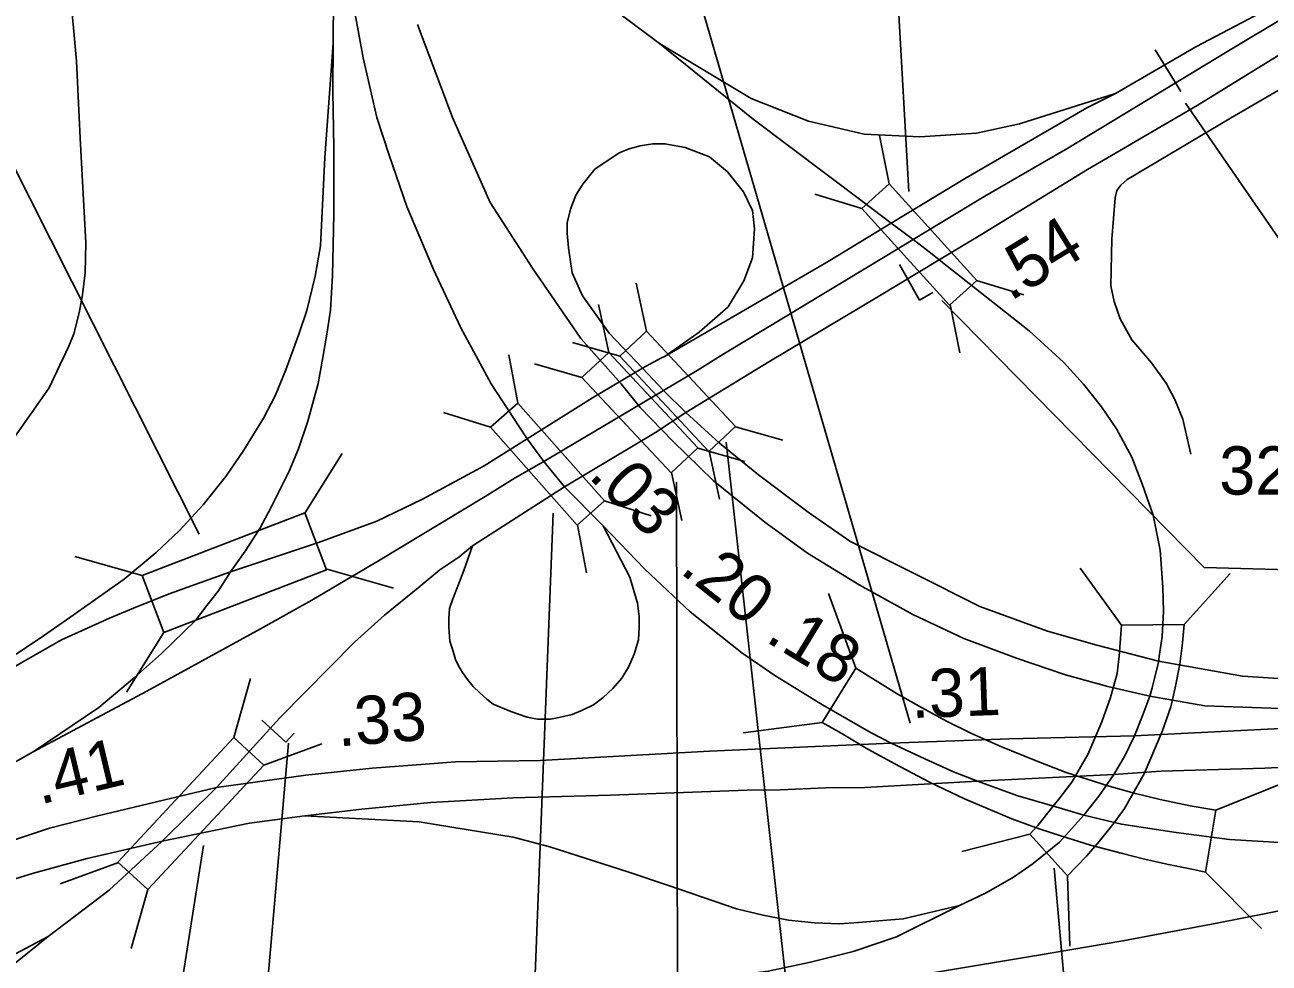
# Model space of a CAD drawing. Extents: x 1662474 to 1856135, y 779280 to 917889.
# Drawn here: x 1746839 to 1750059, y 820674 to 823103 of the extents above; entities that cross this region are included whole.
import ezdxf

# ---------------------------------------------------------------- set-up
doc = ezdxf.new("R2010")
doc.units = 0
for name, color, linetype in [('Exist Road Primary Interstate Divided Center Attributed', 7, 'Continuous'), ('Exist Road Primary Interstate Mileage Hundredths English Label', 7, 'Continuous'), ('Exist Road Primary Interstate Ramp 1 Lane Attributed', 7, 'Continuous'), ('Exist Road Primary Interstate Service Attributed', 7, 'Continuous'), ('Exist Road Primary Interstate Structure Cantilever Sign CELL', 7, 'Continuous'), ('Exist Road Primary Interstate Structure Cantilever Sign Number Label', 7, 'Continuous'), ('Exist Road Primary Interstate Structure Ovrhead Sign CELL', 7, 'Continuous'), ('Exist Road Primary Interstate Structure Standard Bridge CELL', 7, 'Continuous'), ('Exist Road Primary Interstate Structure Standard Bridge Number Label', 7, 'Continuous'), ('Exist Road Secondary Mileage Hundredths English Label', 7, 'Continuous'), ('Exist Road Secondary Type 51 Attributed', 7, 'Continuous'), ('Exist Road Secondary Type 51 Number Label', 7, 'Continuous')]:
    doc.layers.add(name, color=color, linetype=linetype)

msp = doc.modelspace()

# ---------------------------------------------------------------- linework, layer by layer
at = {"layer": 'Exist Road Primary Interstate Divided Center Attributed'}
for p, q in [((1748139, 822031.8), (1748182.3, 821972.7)), ((1748182.3, 821972.7), (1748235, 821906.9)), ((1748235, 821906.9), (1748335.4, 821806.6)), ((1747194, 820989.9), (1747334.8, 821128.7))]:
    msp.add_line(p, q, dxfattribs=at)
for points in [[(1749205.3, 822494.9), (1749312.7, 822559.5), (1749588.6, 822728.7), (1749872.3, 822894.7), (1750061.9, 823011.1), (1750302.5, 823160.6), (1750532.2, 823293.7), (1750735, 823416.4), (1750856.6, 823485.1), (1750944, 823539.2), (1751113.4, 823645.2), (1751242.3, 823722.2), (1751338, 823778.3), (1751407.3, 823817.7), (1751517.1, 823882.6), (1751628, 823955.1), (1751673.8, 823982.2)], [(1747652.5, 823680.7), (1747654.3, 823510.3), (1747684.1, 823183.5), (1747714.2, 823018.2), (1747749.6, 822863.5), (1747781.5, 822765.5), (1747827.6, 822633.2), (1747896.1, 822470.2), (1747967.5, 822319.1), (1748045.5, 822173.8), (1748117.5, 822064), (1748139, 822031.8)], [(1750681.1, 823486.7), (1750272.3, 823227.2), (1749954.2, 823035.8), (1749538.3, 822784.2), (1749323.1, 822659.4), (1749137.5, 822547.1)], [(1747855.1, 823104.1), (1747946, 822863.2), (1748042.9, 822643.5), (1748152.7, 822473.4), (1748277.9, 822291.6), (1748381.8, 822173.5), (1748431.3, 822112.4), (1748515.8, 822025), (1748620.3, 821923.5), (1748753.7, 821816), (1748864.1, 821735.1), (1748998.2, 821653.6), (1749136.6, 821576.9), (1749268.6, 821514.9), (1749405.3, 821463.5), (1749531.6, 821420.4), (1749641.2, 821390.3), (1749749.9, 821364.9)], [(1749137.5, 822547.1), (1749065.3, 822503.4), (1748647.4, 822251.7), (1748578.7, 822208), (1748492, 822156.3)], [(1748549.6, 822099.9), (1748764.5, 822230.9), (1749046.6, 822399.4), (1749205.3, 822494.9)], [(1748492, 822156.3), (1748182.3, 821972.7)], [(1748235, 821906.9), (1748470.6, 822047.9), (1748549.6, 822099.9)], [(1748182.3, 821972.7), (1748107.7, 821930.6), (1748029.8, 821882.1), (1747754.1, 821715.6), (1747581.9, 821614.1), (1747449.1, 821539.1), (1747154.4, 821377.9), (1746860.4, 821221.4)], [(1747997.6, 821754.6), (1748235, 821906.9)], [(1748335.4, 821806.6), (1748443.4, 821693.8), (1748560.3, 821583.4), (1748694.1, 821477.1), (1748779.7, 821418.6), (1748903.4, 821343), (1749029.2, 821270.4), (1749080.8, 821243.8)], [(1747334.8, 821128.7), (1747498.5, 821308.7), (1747691.8, 821505.4), (1747769.7, 821575.1), (1747856.8, 821646), (1747913.2, 821692), (1747961.9, 821725.1), (1747997.6, 821754.6)], [(1749749.9, 821364.9), (1749892.7, 821340.1), (1750333.5, 821324.7), (1750709.6, 821312.3)], [(1750709.6, 821312.3), (1749710.9, 821262.2)], [(1749080.8, 821243.8), (1748610.8, 821222.6), (1748172.4, 821198.3), (1747953.6, 821194.8), (1747875.7, 821189.5), (1747738.1, 821178.9), (1747565.7, 821160.6), (1747334.8, 821128.7)], [(1749710.9, 821262.2), (1749385.8, 821255.1), (1749080.8, 821243.8)], [(1749080.8, 821243.8), (1749168.2, 821202.5), (1749242, 821169.4), (1749304.3, 821145.2)], [(1749656.8, 821162.4), (1749779.1, 821170.6), (1750047.8, 821179.1), (1750356.9, 821194.1), (1751165.4, 821228.2), (1751670.7, 821245.3), (1752039.6, 821262.3), (1752411, 821266.6), (1752611.4, 821262.3), (1752801.2, 821255.9), (1753025.3, 821242.2), (1753170.8, 821229.7), (1753375, 821201.9), (1753485.4, 821187.2)], [(1746860.4, 821221.4), (1746748.2, 821158.2), (1746481.9, 821005.9), (1746218.9, 820842.9), (1746047, 820736), (1745861.3, 820610.9), (1745633.4, 820450.3), (1745482.3, 820335.7), (1745384.5, 820234.7)], [(1748708.2, 821121.6), (1748793.9, 821122.8), (1748912, 821128.1), (1749012.3, 821128.7), (1749304.3, 821145.2)], [(1749304.3, 821145.2), (1749656.8, 821162.4)], [(1749304.3, 821145.2), (1749408.8, 821107.5), (1749498.6, 821080.9), (1749579.5, 821056.7)], [(1747334.8, 821128.7), (1747024.5, 821054.9), (1746902.6, 821023.6), (1746754.7, 820974), (1746591.7, 820914.4), (1746373.3, 820820.5), (1746043.5, 820656.3), (1745872.5, 820557.1), (1745639.9, 820404.2), (1745384.5, 820234.7)], [(1747563.4, 821055.4), (1747710.6, 821072.5), (1747889.7, 821089.5), (1748102.9, 821102.3), (1748354.5, 821108.7), (1748708.2, 821121.6)], [(1747194, 820989.9), (1747420.6, 821036.2), (1747563.4, 821055.4)], [(1749579.5, 821056.7), (1749676.9, 821033.6), (1749818, 821011.8), (1749956.2, 820994.1), (1750100.9, 820985.2), (1750218.4, 820975.2), (1750323.5, 820975.8), (1750423.8, 820977.5), (1750547.2, 820990.5), (1750742.7, 821013), (1750894.4, 821028.9), (1751098.1, 821049.6), (1751229.2, 821055.5)], [(1745105.5, 819839.1), (1745241.6, 819983.8), (1745309.5, 820041.1), (1745409.6, 820130.2), (1745484.9, 820191.1), (1745664.7, 820324.5), (1745781.6, 820404.8), (1745908, 820485.1), (1746192.9, 820642.2), (1746279.4, 820685.3), (1746365, 820725.4), (1746480.7, 820774.4), (1746598.5, 820821.1), (1746720.7, 820863.6), (1746861.6, 820907.3), (1747000, 820944.5), (1747194, 820989.9)], [(1746899.1, 820742.5), (1747057.3, 820863), (1747194, 820989.9)], [(1745105.5, 819839.1), (1745280.6, 819969), (1745365, 820035.8), (1745487.6, 820122), (1745607.1, 820191.1), (1745728.5, 820253.6), (1745893.8, 820331), (1746009.7, 820368.6), (1746304.9, 820472.6), (1746551.7, 820558.7), (1746899.1, 820742.5)]]:
    msp.add_lwpolyline(points, dxfattribs=at)
at = {"layer": 'Exist Road Primary Interstate Ramp 1 Lane Attributed'}
for points in [[(1747754.7, 824436.1), (1747793.7, 824096), (1747825.2, 823933.4), (1747847.6, 823853.1), (1747864.2, 823807), (1747897.6, 823713.4), (1747968.5, 823583.5), (1748072.4, 823422.9), (1748157.4, 823319), (1748300.3, 823191.4), (1748481.5, 823055.4)], [(1747636.6, 823056), (1747638.3, 823292.8), (1747639.2, 823455.7), (1747652.5, 823680.7)], [(1750681.1, 823486.7), (1750460.2, 823371), (1750021.5, 823126.5), (1749869.2, 823046.2), (1749661.3, 822925.6)], [(1747636.6, 823056), (1747615.3, 822759.6), (1747604.4, 822531.1), (1747589.9, 822452.5), (1747568.7, 822363.4), (1747548, 822302), (1747514.6, 822209.8), (1747486.3, 822142.5), (1747456.2, 822085.3), (1747405.7, 822002), (1747359, 821934.1), (1747300, 821860.9), (1747238.3, 821793.6), (1747178.7, 821736.9), (1747096, 821668.4), (1746955.2, 821569.2), (1746878.4, 821515.5), (1746755.3, 821434), (1746625.9, 821327.3)], [(1747370.8, 821686.7), (1747408.9, 821740.4), (1747446.7, 821799.5), (1747475.7, 821852.6), (1747523.2, 821947.7), (1747546.8, 822005.5), (1747571.6, 822077.6), (1747597.9, 822175), (1747610.3, 822241.7), (1747620.3, 822302), (1747630.1, 822364.5), (1747635.4, 822454.3), (1747638.6, 822613.7), (1747638.3, 822785), (1747635.7, 822930.8), (1747636.6, 823056)], [(1748481.5, 823055.4), (1748718.4, 822912.8), (1748867.2, 822853.7), (1749011.2, 822820.6), (1749155.3, 822813.6), (1749301.7, 822823), (1749412.7, 822846.6), (1749661.3, 822925.6)], [(1748481.5, 823055.4), (1748723.9, 822859.4), (1749009.4, 822644.4), (1749081.2, 822589.8)], [(1749661.3, 822925.6), (1749587.2, 822888.2), (1749275.3, 822707.2), (1749081.2, 822589.8)], [(1748437.3, 822214.3), (1748350.6, 822305), (1748282, 822401.4), (1748255.7, 822461.4), (1748245.6, 822525.7), (1748242.1, 822562.9), (1748242.5, 822590.9), (1748250.9, 822626.1), (1748264.4, 822662.5), (1748282.8, 822691.1), (1748314.1, 822729.7), (1748376.9, 822772.1), (1748402.4, 822782.6), (1748431, 822789.7), (1748464.4, 822795)], [(1748464.4, 822795), (1748495.2, 822795.5), (1748547.8, 822785.3), (1748610.6, 822761.9), (1748657.4, 822722.4), (1748698.3, 822671.3), (1748721.6, 822623), (1748727.5, 822574.8), (1748721.6, 822500.2), (1748699.7, 822440.3), (1748658.8, 822373.1), (1748584.3, 822307.3), (1748495.6, 822245.5)], [(1749081.2, 822589.8), (1748917.7, 822490.9), (1748495.6, 822245.5)], [(1749081.2, 822589.8), (1749137.5, 822547.1)], [(1749137.5, 822547.1), (1749182.7, 822512.8), (1749205.3, 822494.9)], [(1749205.3, 822494.9), (1749438.1, 822311.4), (1749526.9, 822229.9), (1749578.9, 822172.6), (1749624.9, 822114.2), (1749663.6, 822056.9), (1749703.8, 821983.7), (1749731.5, 821912.3), (1749759, 821833.7), (1749777.3, 821742.8), (1749783.5, 821647.7), (1749785.2, 821584), (1749782, 821519.6), (1749774.3, 821467.6), (1749772.6, 821453.5)], [(1748495.6, 822245.5), (1748485, 822240.1), (1748437.3, 822214.3)], [(1748437.3, 822214.3), (1748308.3, 822137.8), (1748139, 822031.8)], [(1748492, 822156.3), (1748437.3, 822214.3)], [(1748549.6, 822099.9), (1748492, 822156.3)], [(1753474.2, 821369.6), (1753266.9, 821399.1), (1753010.1, 821425.7), (1752552.5, 821460.5), (1752241.9, 821465.3), (1751814.7, 821454.1), (1751401.9, 821437.5), (1750977.4, 821419.2), (1750527.5, 821399.7), (1750338.5, 821394.4), (1749989.8, 821416.9), (1749772.6, 821455.8), (1749613.1, 821497.2), (1749485.6, 821533.8), (1749310.2, 821597.2), (1748974.2, 821766.8), (1748866.2, 821841.6), (1748737.7, 821938.1), (1748636.9, 822020), (1748549.6, 822099.9)], [(1748139, 822031.8), (1748027.2, 821961.8), (1747868, 821875.5), (1747749.7, 821818.5), (1747599.2, 821763), (1747370.8, 821686.7)], [(1748335.4, 821806.6), (1748404.5, 821673.1), (1748424.5, 821605.8), (1748428.4, 821571.6), (1748428.4, 821543.8), (1748426.6, 821511.3), (1748415.4, 821473.5), (1748401.2, 821439.9), (1748384.1, 821412.1), (1748360.5, 821385), (1748335.7, 821361.3), (1748310.3, 821342.5), (1748284, 821330.1), (1748255.7, 821317.7), (1748225.5, 821311.2), (1748199.6, 821305.8), (1748165.9, 821305.8), (1748138.7, 821311.2), (1748096.2, 821325.3), (1748050.8, 821344.8), (1748034.8, 821357.8), (1748016.5, 821373.7), (1747998.8, 821390.3), (1747984.3, 821408.6), (1747971.3, 821426.3), (1747961.9, 821441.7), (1747953, 821460.5), (1747945.4, 821487.1), (1747938.9, 821507.8), (1747935.9, 821543.8), (1747935.9, 821566.2), (1747937.7, 821592.2), (1747946.8, 821617.6), (1747959.8, 821650.1), (1747975.2, 821690.8), (1747997.6, 821754.6)], [(1747370.8, 821686.7), (1747212.6, 821630), (1747119.9, 821592.8), (1747057.9, 821566.8), (1746933.3, 821510.7), (1746831.5, 821452.3), (1746695.4, 821374.3), (1746625.9, 821327.3)], [(1746860.4, 821221.4), (1747030.4, 821336), (1747122.6, 821413.9), (1747192.8, 821475.9), (1747280.5, 821560.9), (1747310, 821599.9), (1747339, 821637.1), (1747370.8, 821686.7)], [(1749772.6, 821453.5), (1749762.5, 821410.9), (1749756.6, 821386.7), (1749749.9, 821364.9)], [(1749749.9, 821364.9), (1749732.1, 821316.5), (1749710.9, 821262.2)], [(1749710.9, 821262.2), (1749684.9, 821209), (1749656.8, 821162.4)], [(1749656.8, 821162.4), (1749617.9, 821106.3), (1749579.5, 821056.7), (1749516, 820987), (1749448.1, 820931.5), (1749397.3, 820896.7), (1749326.5, 820855.9), (1749258, 820822.8)], [(1751229.2, 821055.5), (1751088.1, 821018.3), (1750932.2, 820984), (1750839.5, 820963.4), (1750634.3, 820922), (1750346.5, 820863), (1750124.2, 820816.9), (1749923.7, 820777.4), (1749680.7, 820731.3), (1749457.2, 820694.1), (1749193, 820649.8), (1748935.3, 820610.3), (1748811, 820588.4), (1748669.3, 820563), (1748459.4, 820530.6), (1748234.7, 820495.7), (1748013, 820459.1), (1747778.9, 820421.9), (1747551.8, 820387.7), (1747354.3, 820356.4), (1747125.5, 820323.3)], [(1749258, 820822.8), (1749112.1, 820788.6), (1748996.4, 820779.2), (1748946.8, 820775.6), (1748882.7, 820778.6), (1748815.4, 820785.1), (1748749.3, 820798), (1748680.8, 820814.6), (1748595.5, 820844.1), (1748504.5, 820875.4), (1748401.8, 820909.1), (1748197.8, 820975.2), (1748102.5, 821000), (1747859.1, 821039.8), (1747563.4, 821055.4)], [(1749258, 820822.8), (1749094.3, 820742.3), (1748982.5, 820703.8), (1748872, 820676.5), (1748762.7, 820652.9), (1748657.1, 820639.2), (1748559.6, 820634.2), (1748395.7, 820631.8), (1748235.4, 820628), (1748160.9, 820624.3), (1748057.8, 820611.9), (1747961.5, 820595.7), (1747887, 820579.6), (1747752.9, 820537.4), (1747566.6, 820472.8), (1747351.1, 820397), (1747125.5, 820323.3)], [(1746260.8, 820306.1), (1746617.6, 820536.7), (1746738.3, 820613.6), (1746899.1, 820742.5)]]:
    msp.add_lwpolyline(points, dxfattribs=at)
at = {"layer": 'Exist Road Primary Interstate Service Attributed'}
msp.add_lwpolyline([(1749660.4, 822655.3), (1749665.2, 822674.8), (1749675.2, 822687.8), (1749691.7, 822703.1), (1749959.2, 822862), (1750100.9, 822944.6), (1750539.4, 823181.3), (1750824.8, 823358.6), (1750996.7, 823461.3), (1751122.1, 823532.7), (1751208.9, 823568.2), (1751269.4, 823582.4), (1751331.1, 823592.7), (1751444.2, 823603), (1751552.2, 823597.8), (1751629.3, 823592.7), (1751696.1, 823587.6), (1751757.6, 823586.3), (1751824.6, 823587.6), (1751865.7, 823597.8), (1751958.7, 823672.3)], dxfattribs=at)
at = {"layer": 'Exist Road Primary Interstate Structure Cantilever Sign CELL'}
for p, q in [((1749153.9, 822390.8), (1749102, 822482.5)), ((1749153.9, 822390.8), (1749188.4, 822410.3)), ((1747514.6, 821246.1), (1747452.2, 821302.9)), ((1747514.6, 821246.1), (1747535.9, 821269.6))]:
    msp.add_line(p, q, dxfattribs=at)
at = {"layer": 'Exist Road Primary Interstate Structure Cantilever Sign Number Label'}
msp.add_line((1747521.5, 821243.8), (1746791.6, 812963.2), dxfattribs=at)
msp.add_lwpolyline([(1749211.5, 822389.3), (1749890.9, 821698.6), (1750427.1, 821683.3)], dxfattribs=at)
at = {"layer": 'Exist Road Primary Interstate Structure Ovrhead Sign CELL'}
msp.add_line((1749763.7, 823038.2), (1749830.7, 822931), dxfattribs=at)
msp.add_lwpolyline([(1749842.8, 822900.4), (1750376, 822127.5), (1750762.4, 822127.5)], dxfattribs=at)
at = {"layer": 'Exist Road Primary Interstate Structure Standard Bridge CELL'}
for p, q in [((1749050.4, 822816.6), (1749075.2, 822691.8)), ((1748883.2, 822665), (1749005.1, 822628.1)), ((1748420.9, 822434.7), (1748447.5, 822310.3)), ((1749302, 822441.1), (1749423.8, 822404.3)), ((1748323.2, 822379.3), (1748349.8, 822254.9)), ((1749233.4, 822378.9), (1749258.2, 822254.1)), ((1748255.9, 822280.7), (1748378.2, 822245.6)), ((1748091.8, 822249.2), (1748115, 822124.1)), ((1748158.2, 822225.3), (1748280.5, 822190.2)), ((1747922.7, 822099.8), (1748044.1, 822061.4)), ((1748677.8, 822062.8), (1748800.1, 822027.7)), ((1747563.4, 821839.1), (1747660.3, 821993.4)), ((1748580.1, 822007.5), (1748702.4, 821972.4)), ((1748610.1, 821999.7), (1748636.7, 821875.2)), ((1748512.4, 821944.3), (1748539, 821819.8)), ((1748338.6, 821870.5), (1748459.9, 821832.1)), ((1748269.2, 821809.2), (1748292.4, 821684.1)), ((1746968.1, 821727.2), (1747142.6, 821677.6)), ((1747618.2, 821694.8), (1747792.7, 821645.2)), ((1749569.9, 821697), (1749676.9, 821549.4)), ((1749957.9, 821682.7), (1749838.9, 821550.7)), ((1748989.5, 821437.6), (1748918.4, 821630.7)), ((1749838.9, 821550.8), (1749676.9, 821549.4)), ((1747101.7, 821375.6), (1747198.7, 821530)), ((1748902, 821297.2), (1748989.5, 821437.6)), ((1747422.5, 821411), (1747379.4, 821257.8)), ((1748698, 821270.2), (1748902, 821297.2)), ((1747607.4, 821241.5), (1747457, 821186.6)), ((1749920.9, 821070.3), (1750111.9, 821146.8)), ((1749439.3, 821007.6), (1749263.5, 820962.9)), ((1747081.1, 820934.3), (1746930.7, 820879.4)), ((1749537.3, 820899.8), (1749543.2, 820717.5)), ((1750038.9, 820763.4), (1749894.4, 820909.9)), ((1747156.9, 820864.7), (1747113.7, 820711.5))]:
    msp.add_line(p, q, dxfattribs=at)
for points in [[(1749075.2, 822691.8), (1749302.3, 822441.4), (1749232.1, 822377.8), (1749005.1, 822628.1)], [(1748447.5, 822310.3), (1748678.1, 822063.1), (1748608.9, 821998.5), (1748378.2, 822245.6)], [(1748349.8, 822254.9), (1748580.4, 822007.8), (1748511.2, 821943.1), (1748280.5, 822190.2)], [(1748115, 822124.1), (1748338.9, 821870.8), (1748267.9, 821808.1), (1748044.1, 822061.4)], [(1747142.6, 821677.6), (1747563.1, 821839.8), (1747619.2, 821692.2), (1747198.7, 821530)], [(1747457, 821186.6), (1747157.3, 820864.4), (1747079.7, 820935.5), (1747379.4, 821257.8)]]:
    msp.add_lwpolyline(points, close=True, dxfattribs=at)
for points in [[(1749676.9, 821549.4), (1749671, 821468.6), (1749665.5, 821424), (1749648.5, 821361.5), (1749626.4, 821298.8), (1749589.9, 821214.4), (1749548.5, 821142.9), (1749514.7, 821098.6), (1749499.5, 821079.8), (1749460.1, 821030.1), (1749439.3, 821007.6)], [(1749537.3, 820899.8), (1749586.7, 820951.3), (1749618.8, 820989.2), (1749657.8, 821037.3), (1749685, 821074.1), (1749735.5, 821164), (1749781.8, 821273.5), (1749804.2, 821337.5), (1749816, 821386.4), (1749827.8, 821447.9), (1749834.5, 821503), (1749838.9, 821550.8)], [(1748989.5, 821437.6), (1748902, 821297.2), (1748947.4, 821272.1), (1749020.4, 821228.3), (1749089.9, 821189.7), (1749180.2, 821142.9), (1749271, 821099.6), (1749393.5, 821047.9), (1749463.7, 821022.1), (1749519.5, 821003.2), (1749596.7, 820979.6), (1749679.6, 820957.6), (1749736.6, 820943.4), (1749798.8, 820929.1), (1749862.8, 820916.5), (1749894.4, 820909.9), (1749920.9, 821070.3)], [(1749920.9, 821070.3), (1749854.4, 821081.4), (1749777.3, 821097.4), (1749710, 821113.8), (1749644.8, 821132.4), (1749533.3, 821167.6), (1749451.5, 821199.1), (1749364.2, 821235), (1749287.1, 821269.5), (1749225.6, 821299.5), (1749159.2, 821335.5), (1749096.3, 821370.8), (1748989.5, 821437.6)], [(1749439.3, 821007.6), (1749537.3, 820899.8)]]:
    msp.add_lwpolyline(points, dxfattribs=at)
at = {"layer": 'Exist Road Primary Interstate Structure Standard Bridge Number Label'}
for p, q in [((1749129.6, 821295.5), (1748206.1, 824472.7)), ((1749126.3, 822671.4), (1749050.5, 824037.5)), ((1748653.9, 822022.8), (1749411.8, 815200.6)), ((1748524.9, 821919.1), (1748543.3, 812757.1)), ((1748206.4, 821839.1), (1747880.9, 813610.9)), ((1749838.9, 821550.7), (1749676.9, 821549.4)), ((1747301.3, 820978.2), (1746379.5, 815127)), ((1749502.7, 820919.7), (1749925.9, 816211.5))]:
    msp.add_line(p, q, dxfattribs=at)
msp.add_lwpolyline([(1747289.7, 821784.5), (1746248.3, 823852), (1745373, 824938.6)], dxfattribs=at)
at = {"layer": 'Exist Road Secondary Type 51 Attributed'}
for points in [[(1746944.8, 824363.8), (1746940.4, 824252.4), (1746936.5, 824046.3), (1746938.9, 823818.3), (1746940.1, 823657.7), (1746941.3, 823466.3), (1746953.7, 823208.3), (1746963.7, 823105), (1746972.6, 823008.9), (1746981.7, 822809.5), (1746997.1, 822538.7), (1746995, 822461.4), (1746987.9, 822404.1), (1746979.7, 822357.5), (1746965.5, 822303.7), (1746952.5, 822271.3), (1746929.5, 822221.9), (1746901.4, 822163.2), (1746772.8, 821980.7)], [(1749660.4, 822655.3), (1749652.2, 822548.4), (1749649.7, 822427.7), (1749657.9, 822386.6), (1749673.5, 822342.3), (1749703.6, 822287.9), (1749754.3, 822228.3), (1749792.2, 822175.5), (1749815, 822133.4), (1749835.2, 822082.2), (1749856.6, 821992.1)]]:
    msp.add_lwpolyline(points, dxfattribs=at)

# ---------------------------------------------------------------- texts
at = {"layer": 'Exist Road Primary Interstate Mileage Hundredths English Label'}
for s, rotation, p in [('.54', 31.5091, (1749388.9, 822386.3)), ('.20', 321.5258, (1748530.9, 821686.6)), ('.31', 2.1067, (1749133.9, 821308.3)), ('.33', 4.4175, (1747650.2, 821234.8)), ('.41', 13.3802, (1746877.9, 821084.3))]:
    msp.add_text(s, height=125, rotation=rotation, dxfattribs=at).set_placement(p)
at = {"layer": 'Exist Road Secondary Mileage Hundredths English Label'}
for s, rotation, p in [('.03', 315, (1748294.5, 821933.1)), ('.18', 328.576, (1748752, 821508.8))]:
    msp.add_text(s, height=125, rotation=rotation, dxfattribs=at).set_placement(p)
at = {"layer": 'Exist Road Secondary Type 51 Number Label'}
msp.add_text('3278', height=125, dxfattribs=at).set_placement((1749929.8, 821887))

doc.saveas('drawing.dxf')
